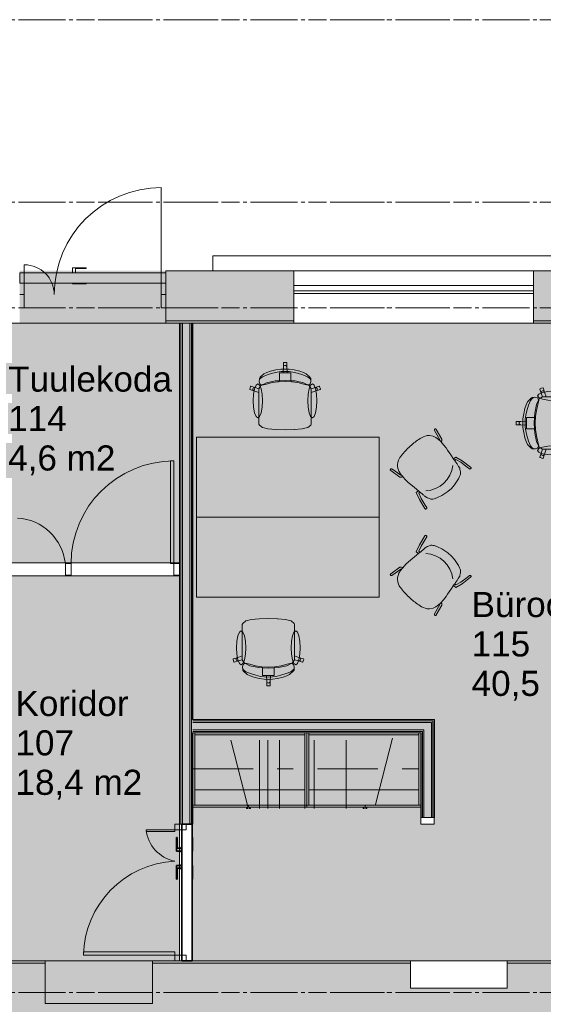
# Model space of a CAD drawing. Header units: millimetres. Extents: x -469965 to -394737, y -22321 to 14469.
# Tile 341 of 425: x -422059 to -417473, y -12707 to -4077. Entities that reach past the tile are written whole.
import ezdxf
from ezdxf.enums import TextEntityAlignment as Align

# ---------------------------------------------------------------- set-up
doc = ezdxf.new("R2010")
doc.units = ezdxf.units.MM
doc.header["$MEASUREMENT"] = 0
for name, pattern in [('Achse', [2300, 0, -800, 1500, 0]), ('CENTER', [254, 158.75, -31.75, 31.75, -31.75]), ('Dashed', [564.444447, 282.222223, -282.222223]), ('Dot & Dashed', [670.277762, 352.777767, -176.388884, 0, -141.111112]), ('Double Dashed', [1093.611073, 529.166651, -211.666656, 141.111112, -211.666656]), ('Hidden Line', [391.222223, 282.222223, -109])]:
    doc.linetypes.add(name, pattern=pattern)
for name, color, linetype, lineweight in [('A-06-TELJED_Pen_No__253', 7, 'Continuous', 13), ('A-11-SISUSTUS_Pen_No__250', 7, 'Continuous', 13), ('ARCHICAD Zone Stamps_Pen_No__1', 7, 'Continuous', 13), ('New_A-13-UKS_Pen_No__1', 7, 'Continuous', 13), ('New_A-13-UKS_Pen_No__250', 7, 'Continuous', 13), ('New_A-WALL.IFC Model_Pen_No__1', 7, 'Continuous', 13), ('New_ARCHICAD Doors_Pen_No__1', 7, 'Continuous', 13), ('New_ARCHICAD Doors_Pen_No__22', 255, 'Continuous', 35), ('New_ARCHICAD Windows_Pen_No__1', 7, 'Continuous', 13), ('New_I-WALL.IFC Model_Pen_No__1', 7, 'Continuous', 13), ('New_I-WALL.IFC Model_Pen_No__23', 7, 'Continuous', 13), ('SA Furniture & Equipment_Pen_No__1', 7, 'Continuous', 13), ('SA_eritellimusmööbel_Pen_No__1', 7, 'Continuous', 13)]:
    doc.layers.add(name, color=color, linetype=linetype, lineweight=lineweight)
for name, color, linetype in [('A-AREA.IFC Model', 7, 'Continuous'), ('New_A-FLOR.IFC Model', 7, 'Continuous'), ('New_A-WALL.IFC Model', 7, 'Continuous'), ('New_I-WALL.IFC Model', 7, 'Continuous'), ('SA Furniture & Equipment', 7, 'Continuous'), ('SA_eritellimusmööbel', 7, 'Continuous')]:
    doc.layers.add(name, color=color, linetype=linetype)
for name, color, linetype, lineweight, true_color in [('New_A-FLOR.IFC Model_Pen_No__89', 7, 'Continuous', 20, 0x71cebe), ('New_A-WALL.IFC Model_Pen_No__160', 7, 'Continuous', 0, 0xe8e8e8), ('New_I-WALL.IFC Model_Pen_No__160', 7, 'Continuous', 0, 0xe8e8e8)]:
    doc.layers.add(name, color=color, linetype=linetype, lineweight=lineweight, true_color=true_color)
doc.styles.add('GENERATED_STYLE_1', font='arial.ttf')

# ---------------------------------------------------------------- blocks, each defined once
blk = doc.blocks.new('Slab_2', base_point=(-432166.9, -6737.5))
at = {"layer": 'New_A-FLOR.IFC Model_Pen_No__89', "color": 123, "linetype": 'Continuous', "lineweight": 20, "true_color": 0x71cebe, "flags": 128}
blk.add_lwpolyline([(-432166.9, -6737.5), (-432166.9, -12327.5), (-405154.3, -12327.5), (-405154.3, -6737.5)], close=True, dxfattribs=at)
blk = doc.blocks.new('Slab_4', base_point=(-405155.3, -12327.5))
at = {"layer": 'New_A-FLOR.IFC Model_Pen_No__89', "color": 123, "linetype": 'Dashed', "lineweight": 20, "true_color": 0x71cebe, "flags": 128}
blk.add_lwpolyline([(-405155.3, -12327.5), (-405155.3, -6737.5), (-432166.8, -6737.5), (-432166.4, -10127.5), (-431616.9, -10127.5), (-431616.9, -12327.5)], close=True, dxfattribs=at)
blk = doc.blocks.new('Wall_7', base_point=(-420544.6, -10960.5))
at = {"layer": 'SA_eritellimusmööbel_Pen_No__1', "color": 7, "linetype": 'Continuous', "lineweight": 13, "flags": 128}
for points in [[(-420526.6, -10327.5), (-420544.6, -10327.5)], [(-420544.6, -10327.5), (-420544.6, -10960.5)], [(-420526.6, -10960.5), (-420526.6, -10327.5)], [(-420544.6, -10960.5), (-420526.6, -10960.5)]]:
    blk.add_lwpolyline(points, dxfattribs=at)
blk = doc.blocks.new('Wall_8', base_point=(-420544.6, -10978))
at = {"layer": 'SA_eritellimusmööbel_Pen_No__1', "color": 7, "linetype": 'Achse', "lineweight": 13, "flags": 128}
for points in [[(-418544.6, -10962), (-420544.6, -10962)], [(-420544.6, -10962), (-420544.6, -10978)], [(-420544.6, -10978), (-418544.6, -10978)], [(-418544.6, -10978), (-418544.6, -10962)]]:
    blk.add_lwpolyline(points, dxfattribs=at)
blk = doc.blocks.new('Wall_9', base_point=(-419544.6, -10960.5))
at = {"layer": 'SA_eritellimusmööbel_Pen_No__1', "color": 7, "linetype": 'Continuous', "lineweight": 13, "flags": 128}
for points in [[(-419544.6, -10327.5), (-419562.6, -10327.5)], [(-419562.6, -10327.5), (-419562.6, -10960.5)], [(-419544.6, -10960.5), (-419544.6, -10327.5)], [(-419562.6, -10960.5), (-419544.6, -10960.5)]]:
    blk.add_lwpolyline(points, dxfattribs=at)
blk = doc.blocks.new('Wall_10', base_point=(-419544.6, -10960.5))
at = {"layer": 'SA_eritellimusmööbel_Pen_No__1', "color": 7, "linetype": 'Continuous', "lineweight": 13, "flags": 128}
for points in [[(-419526.6, -10327.5), (-419544.6, -10327.5)], [(-419544.6, -10327.5), (-419544.6, -10960.5)], [(-419526.6, -10960.5), (-419526.6, -10327.5)], [(-419544.6, -10960.5), (-419526.6, -10960.5)]]:
    blk.add_lwpolyline(points, dxfattribs=at)
blk = doc.blocks.new('Wall_11', base_point=(-418544.6, -10960.5))
at = {"layer": 'SA_eritellimusmööbel_Pen_No__1', "color": 7, "linetype": 'Continuous', "lineweight": 13, "flags": 128}
for points in [[(-418544.6, -10327.5), (-418562.6, -10327.5)], [(-418562.6, -10327.5), (-418562.6, -10960.5)], [(-418544.6, -10960.5), (-418544.6, -10327.5)], [(-418562.6, -10960.5), (-418544.6, -10960.5)]]:
    blk.add_lwpolyline(points, dxfattribs=at)
blk = doc.blocks.new('Wall_12', base_point=(-419563.1, -10327.5))
at = {"layer": 'SA_eritellimusmööbel_Pen_No__1', "color": 7, "linetype": 'Continuous', "lineweight": 13, "flags": 128}
for points in [[(-419563.1, -10327.5), (-420526.6, -10327.5)], [(-420526.6, -10327.5), (-420526.6, -10345.5)], [(-420526.6, -10345.5), (-419563.1, -10345.5)], [(-419563.1, -10345.5), (-419563.1, -10327.5)]]:
    blk.add_lwpolyline(points, dxfattribs=at)
blk = doc.blocks.new('Wall_13', base_point=(-418563.1, -10327.5))
at = {"layer": 'SA_eritellimusmööbel_Pen_No__1', "color": 7, "linetype": 'Continuous', "lineweight": 13, "flags": 128}
for points in [[(-418563.1, -10327.5), (-419526, -10327.5)], [(-419526, -10327.5), (-419526, -10345.5)], [(-419526, -10345.5), (-418563.1, -10345.5)], [(-418563.1, -10345.5), (-418563.1, -10327.5)]]:
    blk.add_lwpolyline(points, dxfattribs=at)
blk = doc.blocks.new('Büroo_115_4', base_point=(-418101.1, -9042.6))
at = {"layer": 'A-AREA.IFC Model', "linetype": 'Continuous', "lineweight": 0, "true_color": 0xffe8e8}
blk.add_hatch(color=7, dxfattribs=at).paths.add_polyline_path([(-420544.5, -12327.5), (-418941.7, -12327.5), (-410397.2, -12327.5), (-408281.8, -12327.5), (-408281.8, -11117.5), (-410906.8, -11117.5), (-411022.8, -11117.5), (-414529.5, -11127.5), (-414529.5, -10327.5), (-416529.5, -10327.5), (-416529.5, -11127.5), (-416645.5, -11127.5), (-416645.5, -10211.5), (-414529.5, -10211.5), (-414528.4, -6737.5), (-420544.5, -6737.5), (-420544.5, -8895), (-420544.5, -10211.5), (-418428.5, -10211.5), (-418428.5, -11127.5), (-418544.5, -11127.5), (-418544.5, -10327.5), (-420544.5, -10327.5)])
at = {"layer": 'ARCHICAD Zone Stamps_Pen_No__1', "color": 7, "lineweight": 13, "style": 'GENERATED_STYLE_1'}
for tag, p in [('ROOM_NAME', (-418101.1, -9092.9)), ('ROOM_NUMBER', (-418101.1, -9438.6)), ('AC_TextStyle_1', (-418101.1, -9784.3))]:
    blk.add_attdef(tag, text='', height=220, dxfattribs=at).set_placement(p, align=Align.TOP_LEFT)
blk = doc.blocks.new('Koridor_107_9', base_point=(-422096.4, -9909.7))
at = {"layer": 'A-AREA.IFC Model', "linetype": 'Continuous', "lineweight": 0, "true_color": 0xffffff}
for points in [[(-430491.2, -12327.5), (-427781.7, -12327.5), (-424773.7, -12327.5), (-421857.7, -12327.5), (-420660.5, -12327.5), (-420660.5, -10269.5), (-420660.5, -8953), (-422160.5, -8953), (-422160.5, -10826.2), (-425622, -10826.2), (-425623.6, -10826.2), (-425703.6, -10826.2), (-427588.8, -10826.2), (-429438.2, -10826.2), (-429438.2, -11227.5), (-430491.2, -11227.5)], [(-425473.3, -10826.2), (-424573.3, -10826.2), (-424573.3, -10710.2), (-425473.3, -10710.2)], [(-430472.8, -11227.5), (-429572.8, -11227.5), (-429572.8, -11111.5), (-430472.8, -11111.5)], [(-429472.4, -12877.5), (-428442.4, -12877.5), (-428442.4, -12327.5), (-429472.4, -12327.5)], [(-421837.8, -12877.5), (-420897.2, -12877.5), (-420897.2, -12327.5), (-421837.8, -12327.5)]]:
    blk.add_hatch(color=7, dxfattribs=at).paths.add_polyline_path(points)
at = {"layer": 'ARCHICAD Zone Stamps_Pen_No__1', "color": 7, "lineweight": 13, "style": 'GENERATED_STYLE_1'}
for tag, p in [('ROOM_NAME', (-422096.4, -9960)), ('ROOM_NUMBER', (-422096.4, -10305.7)), ('ROOM_AREA', (-422096.4, -10651.4))]:
    blk.add_attdef(tag, text='', height=220, dxfattribs=at).set_placement(p, align=Align.TOP_LEFT)
blk = doc.blocks.new('Tuulekoda_114_16', base_point=(-422160.6, -7067.1))
at = {"layer": 'A-AREA.IFC Model', "linetype": 'Continuous', "lineweight": 0, "true_color": 0xffffff}
for points in [[(-420780.5, -6277.5), (-422060.5, -6277.5), (-422060.5, -6737.5), (-420780.5, -6737.5)], [(-420660.5, -6737.5), (-422780.5, -6737.5), (-422780.5, -8187.5), (-422160.5, -8187.5), (-422160.5, -8837), (-420660.5, -8837)]]:
    blk.add_hatch(color=7, dxfattribs=at).paths.add_polyline_path(points)
at = {"layer": 'ARCHICAD Zone Stamps_Pen_No__1', "color": 7, "lineweight": 13, "style": 'GENERATED_STYLE_1'}
for tag, p in [('ROOM_NAME', (-422160.6, -7117.3)), ('ROOM_NUMBER', (-422160.6, -7463.1)), ('ROOM_AREA', (-422160.6, -7808.8))]:
    blk.add_attdef(tag, text='', height=220, dxfattribs=at).set_placement(p, align=Align.TOP_LEFT)
blk = doc.blocks.new('Opening_6')
at = {"layer": 'New_I-WALL.IFC Model_Pen_No__1', "color": 7, "linetype": 'Continuous', "lineweight": 13, "flags": 128}
blk.add_lwpolyline([(-417790.5, -12327.5), (-418636, -12327.5)], dxfattribs=at)
at = {"layer": 'New_I-WALL.IFC Model_Pen_No__23', "color": 7, "linetype": 'Continuous', "lineweight": 13, "flags": 128}
for points in [[(-418636, -12327.5), (-418636, -12347.5)], [(-417790.5, -12347.5), (-417790.5, -12327.5)], [(-418636, -12347.5), (-418636, -12566.1)], [(-417790.5, -12566.1), (-417790.5, -12347.5)], [(-418636, -12566.1), (-417790.5, -12566.1)]]:
    blk.add_lwpolyline(points, dxfattribs=at)
blk = doc.blocks.new('Opening_7')
at = {"layer": 'New_I-WALL.IFC Model_Pen_No__1', "color": 7, "linetype": 'Continuous', "lineweight": 13, "flags": 128}
for points in [[(-420896.2, -12327.5), (-421836.8, -12327.5)], [(-420896.2, -12347.5), (-420896.2, -12327.5)], [(-420896.2, -12700.2), (-420896.2, -12347.5)]]:
    blk.add_lwpolyline(points, dxfattribs=at)
at = {"layer": 'New_I-WALL.IFC Model_Pen_No__23', "color": 7, "linetype": 'Continuous', "lineweight": 13, "flags": 128}
for points in [[(-421836.8, -12327.5), (-421836.8, -12347.5)], [(-421836.8, -12347.5), (-421836.8, -12700.2)], [(-421836.8, -12700.2), (-420896.2, -12700.2)]]:
    blk.add_lwpolyline(points, dxfattribs=at)
blk = doc.blocks.new('Wall_49', base_point=(-420896.2, -12602.5))
at = {"layer": 'New_I-WALL.IFC Model_Pen_No__160', "linetype": 'Continuous', "lineweight": 0, "true_color": 0x747474}
for points in [[(-420896.2, -12327.5), (-420896.2, -12347.5), (-418636, -12347.5), (-418636, -12327.5)], [(-409838.2, -12327.5), (-417790.5, -12327.5), (-417790.5, -12347.5), (-409838.2, -12347.5)], [(-420896.2, -12347.5), (-420896.2, -12857.5), (-409838.2, -12857.5), (-409838.2, -12347.5), (-417790.5, -12347.5), (-417790.5, -12566.1), (-418636, -12566.1), (-418636, -12347.5)]]:
    blk.add_hatch(color=8, dxfattribs=at).paths.add_polyline_path(points)
at = {"layer": 'New_I-WALL.IFC Model_Pen_No__1', "color": 7, "linetype": 'Continuous', "lineweight": 13}
for p, q in [((-420896.2, -12347.5), (-418636, -12347.5)), ((-417790.5, -12347.5), (-409838.2, -12347.5))]:
    blk.add_line(p, q, dxfattribs=at)
at = {"layer": 'New_I-WALL.IFC Model_Pen_No__1', "color": 7, "linetype": 'Continuous', "lineweight": 13, "flags": 128}
for points in [[(-418636, -12327.5), (-420896.2, -12327.5)], [(-409838.2, -12327.5), (-417790.5, -12327.5)]]:
    blk.add_lwpolyline(points, dxfattribs=at)
blk = doc.blocks.new('Window (Wall) 7')
at = {"layer": 'New_ARCHICAD Windows_Pen_No__1', "color": 7, "linetype": 'Continuous', "lineweight": 13}
for p, q in [((1050, -260), (-1050, -260)), ((-1050, -260), (-1050, -285)), ((-1050, -285), (-1050, -330)), ((-1050, -285), (1050, -285)), ((-1050, -330), (1050, -330)), ((1050, -285), (1050, -260)), ((1050, -330), (1050, -285))]:
    blk.add_line(p, q, dxfattribs=at)
blk = doc.blocks.new('Door (Wall) 21')
at = {"layer": 'New_ARCHICAD Doors_Pen_No__1', "color": 7, "linetype": 'Continuous', "lineweight": 13}
for p, q in [((-57.5, 25), (-177.5, 25)), ((-177.5, 25), (-177.5, -18)), ((-152.5, 20), (-57.5, 20)), ((-152.5, -18), (-152.5, 20)), ((-57.5, 20), (-57.5, 25)), ((-640, -20), (640, -20)), ((-640, -110), (-640, -20)), ((-140, -18), (-190, -18)), ((-190, -18), (-190, -20)), ((-140, -20), (-140, -18)), ((640, -20), (640, -110)), ((640, -110), (-640, -110)), ((-177.5, -110), (-177.5, -115)), ((-177.5, -115), (-57.5, -115)), ((-57.5, -115), (-57.5, -110))]:
    blk.add_line(p, q, dxfattribs=at)
blk = doc.blocks.new('Wall_55', base_point=(-404954.3, -6507.5))
at = {"layer": 'New_A-WALL.IFC Model_Pen_No__160', "linetype": 'Continuous', "lineweight": 0, "true_color": 0x747474}
for points in [[(-419657.6, -6277.5), (-420779.5, -6277.5), (-420779.5, -6717.5), (-419657.6, -6717.5)], [(-416628.4, -6277.5), (-417557.6, -6277.5), (-417557.6, -6717.5), (-416628.4, -6717.5)], [(-419657.6, -6717.5), (-420779.5, -6717.5), (-420779.5, -6737.5), (-419657.6, -6737.5)], [(-416628.4, -6717.5), (-417557.6, -6717.5), (-417557.6, -6737.5), (-416628.4, -6737.5)]]:
    blk.add_hatch(color=8, dxfattribs=at).paths.add_polyline_path(points)
at = {"layer": 'New_A-WALL.IFC Model_Pen_No__1', "color": 7, "linetype": 'Continuous', "lineweight": 13}
for p, q in [((-420779.5, -6277.5), (-420779.5, -6737.5)), ((-419657.6, -6277.5), (-419657.6, -6737.5)), ((-417557.6, -6277.5), (-419657.6, -6277.5)), ((-417557.6, -6277.5), (-417557.6, -6737.5)), ((-419657.6, -6717.5), (-420779.5, -6717.5)), ((-416628.4, -6717.5), (-417557.6, -6717.5)), ((-419657.6, -6737.5), (-417557.6, -6737.5))]:
    blk.add_line(p, q, dxfattribs=at)
at = {"layer": 'New_A-WALL.IFC Model_Pen_No__1', "color": 7, "linetype": 'Continuous', "lineweight": 13, "flags": 128}
for points in [[(-419657.6, -6277.5), (-420779.5, -6277.5)], [(-416628.4, -6277.5), (-417557.6, -6277.5)], [(-420779.5, -6737.5), (-419657.6, -6737.5)], [(-417557.6, -6737.5), (-416628.4, -6737.5)]]:
    blk.add_lwpolyline(points, dxfattribs=at)
at = {"layer": 'New_ARCHICAD Doors_Pen_No__1', "color": 7, "linetype": 'Continuous', "lineweight": 13, "zscale": 1000}
blk.add_blockref('Door (Wall) 21', (-421419.5, -6277.5), dxfattribs=at)
at = {"layer": 'New_ARCHICAD Windows_Pen_No__1', "color": 7, "linetype": 'Continuous', "lineweight": 13, "zscale": 1000, "rotation": 180}
blk.add_blockref('Window (Wall) 7', (-418607.6, -6737.5), dxfattribs=at)
blk = doc.blocks.new('Door (Wall) 41')
at = {"layer": 'New_ARCHICAD Doors_Pen_No__22', "color": 255, "linetype": 'Continuous', "lineweight": 35}
for p, q in [((237.5, 25), (117.5, 25)), ((117.5, 25), (117.5, 20)), ((117.5, 20), (212.5, 20)), ((212.5, 20), (212.5, -18)), ((237.5, -18), (237.5, 25)), ((482.5, 25), (362.5, 25)), ((362.5, 25), (362.5, -18)), ((387.5, 20), (482.5, 20)), ((387.5, -18), (387.5, 20)), ((482.5, 20), (482.5, 25)), ((-600, -20), (600, -20)), ((-600, -110), (-600, -20)), ((200, -18), (200, -20)), ((250, -18), (200, -18)), ((250, -20), (250, -18)), ((400, -18), (350, -18)), ((350, -18), (350, -20)), ((400, -20), (400, -18)), ((600, -20), (600, -110)), ((600, -110), (-600, -110)), ((117.5, -110), (117.5, -115)), ((117.5, -115), (237.5, -115)), ((237.5, -115), (237.5, -110)), ((362.5, -110), (362.5, -115)), ((362.5, -115), (482.5, -115)), ((482.5, -115), (482.5, -110))]:
    blk.add_line(p, q, dxfattribs=at)
blk = doc.blocks.new('Wall_90', base_point=(-420601.5, -12327.5))
at = {"layer": 'New_I-WALL.IFC Model_Pen_No__160', "linetype": 'Continuous', "lineweight": 0, "true_color": 0x747474}
for points in [[(-420647, -11127.5), (-420647, -6737.5), (-420659.5, -6737.5), (-420659.5, -11127.5)], [(-420634.5, -11127.5), (-420634.5, -6737.5), (-420647, -6737.5), (-420647, -11127.5)], [(-420568.5, -11127.5), (-420568.5, -6737.5), (-420634.5, -6737.5), (-420634.5, -11127.5)], [(-420556, -11127.5), (-420556, -6737.5), (-420568.5, -6737.5), (-420568.5, -11127.5)], [(-420543.5, -11127.5), (-420543.5, -6737.5), (-420556, -6737.5), (-420556, -11127.5)]]:
    blk.add_hatch(color=8, dxfattribs=at).paths.add_polyline_path(points)
at = {"layer": 'New_I-WALL.IFC Model_Pen_No__1', "color": 7, "linetype": 'Continuous', "lineweight": 13}
for p, q in [((-420647, -11127.5), (-420647, -6737.5)), ((-420634.5, -11127.5), (-420634.5, -6737.5)), ((-420568.5, -11127.5), (-420568.5, -6737.5)), ((-420556, -11127.5), (-420556, -6737.5)), ((-420543.5, -11127.5), (-420659.5, -11127.5))]:
    blk.add_line(p, q, dxfattribs=at)
at = {"layer": 'New_I-WALL.IFC Model_Pen_No__1', "color": 7, "linetype": 'Continuous', "lineweight": 13, "flags": 128}
for points in [[(-420543.5, -6737.5), (-420659.5, -6737.5)], [(-420659.5, -6737.5), (-420659.5, -11127.5)], [(-420543.5, -10211.5), (-420543.5, -6737.5)], [(-420543.5, -11127.5), (-420543.5, -10327.5)], [(-420659.5, -12327.5), (-420543.5, -12327.5)]]:
    blk.add_lwpolyline(points, dxfattribs=at)
at = {"layer": 'New_ARCHICAD Doors_Pen_No__22', "color": 255, "linetype": 'Continuous', "lineweight": 35, "zscale": 1000, "rotation": 90}
blk.add_blockref('Door (Wall) 41', (-420659.5, -11727.5), dxfattribs=at)
blk = doc.blocks.new('Wall_91', base_point=(-418485.5, -11069.5))
at = {"layer": 'New_I-WALL.IFC Model_Pen_No__160', "linetype": 'Continuous', "lineweight": 0, "true_color": 0x747474}
for points in [[(-418452.5, -11069.5), (-418452.5, -10236.5), (-418518.5, -10302.5), (-418518.5, -11069.5)], [(-418440, -11069.5), (-418440, -10224), (-418452.5, -10236.5), (-418452.5, -11069.5)], [(-418427.5, -11069.5), (-418427.5, -10211.5), (-418440, -10224), (-418440, -11069.5)], [(-418531, -11069.5), (-418531, -10315), (-418543.5, -10327.5), (-418543.5, -11069.5)], [(-418518.5, -11069.5), (-418518.5, -10302.5), (-418531, -10315), (-418531, -11069.5)]]:
    blk.add_hatch(color=8, dxfattribs=at).paths.add_polyline_path(points)
at = {"layer": 'New_I-WALL.IFC Model_Pen_No__1', "color": 7, "linetype": 'Continuous', "lineweight": 13}
for p, q in [((-418452.5, -11069.5), (-418452.5, -10236.5)), ((-418440, -11069.5), (-418440, -10224)), ((-418531, -11069.5), (-418531, -10315)), ((-418518.5, -11069.5), (-418518.5, -10302.5))]:
    blk.add_line(p, q, dxfattribs=at)
at = {"layer": 'New_I-WALL.IFC Model_Pen_No__1', "color": 7, "linetype": 'Continuous', "lineweight": 13, "flags": 128}
for points in [[(-418427.5, -11069.5), (-418427.5, -10211.5)], [(-418543.5, -10327.5), (-418543.5, -11069.5)], [(-418543.5, -11069.5), (-418427.5, -11069.5)]]:
    blk.add_lwpolyline(points, dxfattribs=at)
blk = doc.blocks.new('Wall_92', base_point=(-420601.5, -10269.5))
at = {"layer": 'New_I-WALL.IFC Model_Pen_No__160', "linetype": 'Continuous', "lineweight": 0, "true_color": 0x747474}
for points in [[(-420543.5, -10224), (-418440, -10224), (-418427.5, -10211.5), (-420543.5, -10211.5)], [(-420543.5, -10236.5), (-418452.5, -10236.5), (-418440, -10224), (-420543.5, -10224)], [(-420543.5, -10302.5), (-418518.5, -10302.5), (-418452.5, -10236.5), (-420543.5, -10236.5)], [(-420543.5, -10315), (-418531, -10315), (-418518.5, -10302.5), (-420543.5, -10302.5)], [(-420543.5, -10327.5), (-418543.5, -10327.5), (-418531, -10315), (-420543.5, -10315)]]:
    blk.add_hatch(color=8, dxfattribs=at).paths.add_polyline_path(points)
at = {"layer": 'New_I-WALL.IFC Model_Pen_No__1', "color": 7, "linetype": 'Continuous', "lineweight": 13}
for p, q in [((-420543.5, -10224), (-418440, -10224)), ((-420543.5, -10236.5), (-418452.5, -10236.5)), ((-420543.5, -10302.5), (-418518.5, -10302.5)), ((-420543.5, -10315), (-418531, -10315))]:
    blk.add_line(p, q, dxfattribs=at)
at = {"layer": 'New_I-WALL.IFC Model_Pen_No__1', "color": 7, "linetype": 'Continuous', "lineweight": 13, "flags": 128}
for points in [[(-418427.5, -10211.5), (-420543.5, -10211.5)], [(-420543.5, -10327.5), (-418543.5, -10327.5)]]:
    blk.add_lwpolyline(points, dxfattribs=at)
blk = doc.blocks.new('Wall_126', base_point=(-427930.7, -12602.5))
at = {"layer": 'New_I-WALL.IFC Model_Pen_No__160', "linetype": 'Continuous', "lineweight": 0, "true_color": 0x747474}
for points in [[(-427930.7, -12327.5), (-427930.7, -12347.5), (-421836.8, -12347.5), (-421836.8, -12327.5)], [(-421836.8, -12347.5), (-427930.7, -12347.5), (-427930.7, -12857.5), (-420896.2, -12857.5), (-420896.2, -12700.2), (-421836.8, -12700.2)], [(-427930.7, -12857.5), (-427930.7, -12877.5), (-420896.2, -12877.5), (-420896.2, -12857.5)]]:
    blk.add_hatch(color=8, dxfattribs=at).paths.add_polyline_path(points)
at = {"layer": 'New_I-WALL.IFC Model_Pen_No__1', "color": 7, "linetype": 'Continuous', "lineweight": 13}
for p, q in [((-427930.7, -12347.5), (-421836.8, -12347.5)), ((-427930.7, -12857.5), (-420896.2, -12857.5))]:
    blk.add_line(p, q, dxfattribs=at)
at = {"layer": 'New_I-WALL.IFC Model_Pen_No__1', "color": 7, "linetype": 'Continuous', "lineweight": 13, "flags": 128}
for points in [[(-421836.8, -12327.5), (-427930.7, -12327.5)], [(-427630.7, -12877.5), (-420896.2, -12877.5)]]:
    blk.add_lwpolyline(points, dxfattribs=at)
blk = doc.blocks.new('Wall 1')
at = {"layer": 'New_A-WALL.IFC Model_Pen_No__1', "color": 7, "linetype": 'Continuous', "lineweight": 13}
for p, q in [((31731.9, 12870.1), (16890.2, 12870.1)), ((16890.2, 12870.1), (16890.2, 12740.1)), ((16890.2, 12740.1), (31731.9, 12740.1))]:
    blk.add_line(p, q, dxfattribs=at)
blk = doc.blocks.new('Office Chair 06 23')
at = {"layer": 'SA Furniture & Equipment_Pen_No__1', "color": 7, "linetype": 'Continuous', "lineweight": 13}
for p, q in [((181, 514.6), (229.2, 525.5)), ((229.2, 525.5), (272.8, 531.7)), ((272.8, 531.7), (310, 533.5)), ((293.1, 500.3), (294.9, 550.1)), ((294.9, 587), (297.9, 590)), ((294.9, 550.1), (294.9, 587)), ((294.9, 550.1), (296.1, 555.8)), ((296.1, 555.8), (299.3, 560.7)), ((297.9, 590), (310, 590)), ((299.3, 560.7), (304.2, 563.9)), ((304.2, 563.9), (310, 565.1)), ((322.1, 590), (310, 590)), ((315.8, 563.9), (310, 565.1)), ((347.2, 531.7), (310, 533.5)), ((320.7, 560.7), (315.8, 563.9)), ((323.9, 555.8), (320.7, 560.7)), ((325.1, 587), (322.1, 590)), ((325.1, 550.1), (323.9, 555.8)), ((325.1, 550.1), (325.1, 587)), ((326.9, 500.3), (325.1, 550.1)), ((390.8, 525.5), (347.2, 531.7)), ((439, 514.6), (390.8, 525.5)), ((83.6, 432.5), (84.8, 439.4)), ((84.5, 422), (83.6, 432.5)), ((84.8, 451.6), (92.8, 462.5)), ((84.8, 439.4), (84.8, 451.6)), ((92.8, 450.3), (84.8, 439.4)), ((92.8, 462.5), (123.9, 491.8)), ((112.4, 466.1), (92.8, 450.3)), ((153.2, 483.1), (112.4, 466.1)), ((123.9, 491.8), (149.3, 502.9)), ((149.3, 502.9), (181, 514.6)), ((153.2, 483.1), (201.1, 497.5)), ((201.1, 497.5), (241.3, 507)), ((222.3, 429.2), (259.7, 431.6)), ((274.8, 511.9), (241.3, 507)), ((259.7, 470.3), (259.7, 500.3)), ((259.7, 500.3), (293.1, 500.3)), ((259.7, 431.6), (259.7, 470.3)), ((259.7, 431.6), (310, 434.8)), ((310, 513.6), (274.8, 511.9)), ((293.1, 500.3), (310, 500.3)), ((310, 513.6), (345.2, 511.9)), ((326.9, 500.3), (310, 500.3)), ((360.3, 431.6), (310, 434.8)), ((360.3, 500.3), (326.9, 500.3)), ((345.2, 511.9), (378.7, 507)), ((360.3, 470.3), (360.3, 500.3)), ((360.3, 431.6), (360.3, 470.3)), ((397.7, 429.2), (360.3, 431.6)), ((418.9, 497.5), (378.7, 507)), ((466.8, 483.1), (418.9, 497.5)), ((470.7, 502.9), (439, 514.6)), ((466.8, 483.1), (507.6, 466.1)), ((496.1, 491.8), (470.7, 502.9)), ((527.2, 462.5), (496.1, 491.8)), ((507.6, 466.1), (527.2, 450.3)), ((535.2, 451.6), (527.2, 462.5)), ((527.2, 450.3), (535.2, 439.4)), ((535.2, 439.4), (535.2, 451.6)), ((536.4, 432.5), (535.2, 439.4)), ((535.5, 422), (536.4, 432.5)), ((0, 358.1), (7.5, 380.9)), ((1.9, 354.4), (0, 358.1)), ((37.4, 343), (1.9, 354.4)), ((7.5, 380.9), (11.3, 382.8)), ((11.3, 382.8), (46.7, 371.4)), ((27, 356), (27.7, 361.8)), ((28.6, 350.4), (27, 356)), ((27.7, 361.8), (30.5, 366.9)), ((32.2, 345.8), (28.6, 350.4)), ((30.5, 366.9), (35.2, 370.5)), ((37.4, 343), (32.2, 345.8)), ((35.2, 370.5), (40.8, 372.1)), ((40.8, 372.1), (46.7, 371.4)), ((46.7, 371.4), (80.8, 361.7)), ((80.7, 361.5), (80.8, 361.7)), ((80.7, 361.5), (80.7, 327.3)), ((80.8, 361.7), (98.2, 389.6)), ((89.5, 404.2), (84.5, 422)), ((107.4, 392.5), (89.5, 404.2)), ((98.2, 389.6), (147.9, 413.4)), ((146.4, 400.2), (107.4, 392.5)), ((197.8, 414.5), (146.4, 400.2)), ((147.9, 413.4), (222.3, 429.2)), ((253, 422.4), (197.8, 414.5)), ((310, 424.8), (253, 422.4)), ((310, 424.8), (367, 422.4)), ((367, 422.4), (422.2, 414.5)), ((472.1, 413.4), (397.7, 429.2)), ((422.2, 414.5), (473.6, 400.2)), ((521.8, 389.6), (472.1, 413.4)), ((473.6, 400.2), (512.6, 392.5)), ((512.6, 392.5), (530.5, 404.2)), ((539.2, 361.7), (521.8, 389.6)), ((530.5, 404.2), (535.5, 422)), ((573.3, 371.4), (539.2, 361.7)), ((539.3, 361.5), (539.2, 361.7)), ((539.3, 361.5), (539.3, 327.3)), ((608.7, 382.8), (573.3, 371.4)), ((579.2, 372.1), (573.3, 371.4)), ((584.8, 370.5), (579.2, 372.1)), ((582.6, 343), (618.1, 354.4)), ((582.6, 343), (587.8, 345.8)), ((589.5, 366.9), (584.8, 370.5)), ((587.8, 345.8), (591.4, 350.4)), ((592.3, 361.8), (589.5, 366.9)), ((591.4, 350.4), (593, 356)), ((593, 356), (592.3, 361.8)), ((612.5, 380.9), (608.7, 382.8)), ((620, 358.1), (612.5, 380.9)), ((618.1, 354.4), (620, 358.1)), ((80.7, 327.3), (37.4, 343)), ((80.7, 118.2), (80.7, 327.3)), ((539.3, 327.3), (582.6, 343)), ((539.3, 118.2), (539.3, 327.3)), ((80.7, 82.1), (80.7, 118.2)), ((539.3, 82.1), (539.3, 118.2)), ((80.7, 51), (80.7, 82.1)), ((85.3, 42.4), (80.7, 51)), ((112.1, 21.3), (85.3, 42.4)), ((114.2, 20.4), (112.1, 21.3)), ((160.1, 9.7), (114.2, 20.4)), ((228.9, 2.6), (160.1, 9.7)), ((230, 2.5), (228.9, 2.6)), ((310, 0), (230, 2.5)), ((310, 0), (390, 2.5)), ((390, 2.5), (391.1, 2.6)), ((391.1, 2.6), (459.9, 9.7)), ((459.9, 9.7), (505.8, 20.4)), ((505.8, 20.4), (507.9, 21.3)), ((507.9, 21.3), (534.7, 42.4)), ((534.7, 42.4), (539.3, 51)), ((539.3, 51), (539.3, 82.1))]:
    blk.add_line(p, q, dxfattribs=at)
at = {"layer": 'SA Furniture & Equipment_Pen_No__1', "color": 7, "linetype": 'Continuous', "lineweight": 13, "flags": 128}
for points in [[(30.7, 255.9), (33.8, 313), (42.5, 361.3), (55.6, 393.6), (71, 405), (86.4, 393.6), (99.5, 361.3), (108.2, 313), (111.2, 255.9), (108.2, 198.9), (99.5, 150.6), (86.4, 118.3), (71, 106.9), (55.6, 118.3), (42.5, 150.6), (33.8, 198.9)], [(589.3, 255.9), (586.2, 313), (577.5, 361.3), (564.4, 393.6), (549, 405), (533.6, 393.6), (520.5, 361.3), (511.8, 313), (508.8, 255.9), (511.8, 198.9), (520.5, 150.6), (533.6, 118.3), (549, 106.9), (564.4, 118.3), (577.5, 150.6), (586.2, 198.9)]]:
    blk.add_lwpolyline(points, close=True, dxfattribs=at)
blk = doc.blocks.new('Cylinder 22_2')
at = {"layer": 'SA_eritellimusmööbel_Pen_No__1', "color": 7, "linetype": 'Continuous', "lineweight": 13, "flags": 128}
blk.add_lwpolyline([(5, 0, 1), (-5, 0, 1)], format="xyb", close=True, dxfattribs=at)
blk.add_lwpolyline([(5, 0, 1), (-5, 0, 1)], format="xyb", close=True, dxfattribs=at)
blk = doc.blocks.new('SOLA_377_16')
at = {"layer": 'SA Furniture & Equipment_Pen_No__1', "color": 7, "linetype": 'Continuous', "lineweight": 13}
for p, q in [((22.7, 470.1), (35.2, 402.8)), ((17.9, 399.7), (37.9, 337.9)), ((35.2, 402.8), (51.6, 355.9))]:
    blk.add_line(p, q, dxfattribs=at)
at = {"layer": 'SA Furniture & Equipment_Pen_No__1', "color": 7, "linetype": 'Continuous', "lineweight": 13, "flags": 128}
for points in [[(0.3, 491.5), (17.9, 399.7), (37.9, 337.9), (62.8, 337.9), (65.2, 355.9), (51.6, 355.9), (35.2, 402.8), (22.7, 470.1), (17.7, 496.4), (16.8, 498.4), (15.4, 500.1), (13.5, 501.4), (11.3, 502.2), (9, 502.5), (6.7, 502.1), (4.5, 501.2), (2.6, 499.8), (1.2, 498.1), (0.3, 496), (0, 493.8), (0.2, 492.5)], [(117.1, 482.2), (108, 476.6), (100.7, 471.2), (95.4, 466.3), (92.7, 462.6), (87.5, 450.8), (84.6, 444.2), (82.3, 440.5), (81.5, 439.4), (80.6, 438.5), (79.4, 437.2), (78.1, 435.1), (76.6, 430.2), (76.1, 427.4), (75.5, 424.3), (74.8, 420.5), (74, 416), (73.1, 410.7), (72.1, 404.9), (71, 398.2), (70, 391.2), (68.9, 384), (67.9, 376.4), (66.8, 368.1), (65.8, 360), (64.7, 351.8), (63.6, 343.7), (57, 295.4), (53.5, 270), (50.3, 246.3), (47, 222.5), (44.3, 186.5), (44, 150.8), (46.5, 123.4), (52.1, 96.2), (62.2, 69.5), (80.6, 43.7), (97.5, 30.8), (114.3, 22.2), (127.6, 17.3), (145.8, 11.9), (160.6, 8.9), (173.8, 6.6), (187.1, 4.7), (200.4, 3.2), (213.5, 2.1), (226.7, 1.2), (240.3, 0.5), (254.8, 0.1), (270.7, 0), (286.5, 0.2), (301, 0.6), (314.6, 1.2), (327.8, 2), (340.9, 3.2), (354.2, 4.7), (367.5, 6.6), (380.7, 8.9), (395.5, 11.9), (403.7, 14.1), (413.7, 17.3), (427, 22.2), (446.8, 32.8), (460.7, 43.7), (473.2, 59.2), (482.6, 77.2), (489.2, 96.2), (494.8, 123.4), (497.3, 150.7), (496.9, 199.1), (496.1, 222.7), (490.7, 252.3), (484.3, 295.4), (477.7, 343.6), (476.6, 351.9), (475.5, 359.9), (474.5, 368.1), (473.4, 376.4), (472.4, 383.9), (471.3, 391.1), (470.3, 398.2), (469.3, 404.7), (468.3, 410.6), (467.4, 416), (466.6, 420.4), (465.8, 424.3), (465.2, 427.3), (464.6, 430.4), (463.2, 435.1), (462.3, 437.2), (461.4, 438.4), (459.4, 440.4), (456.9, 444.1), (454, 450.7), (449.9, 460.6), (446.2, 466.2), (441, 471), (433.8, 476.4), (424.6, 482), (414.1, 487.1), (394.1, 495), (353.5, 507.1), (312.5, 514.3), (291.5, 516.1), (250.1, 516.2), (209, 511.4), (188.3, 507.2), (147.8, 495.2), (127.7, 487.3)], [(541, 491.5), (523.4, 399.7), (503.4, 337.9), (478.5, 337.9), (476.1, 355.9), (489.7, 355.9), (506.1, 402.8), (518.6, 470.1), (523.6, 496.4), (524.5, 498.4), (525.9, 500.1), (527.8, 501.4), (530, 502.2), (532.3, 502.5), (534.6, 502.1), (536.8, 501.2), (538.7, 499.8), (540.1, 498.1), (541, 496), (541.3, 493.8), (541.1, 492.5)], [(44, 153.7), (41.2, 153.3), (32.6, 150.2), (25, 144.2), (23.6, 142.4), (22.7, 140.3), (1.6, 44.6), (1.3, 42.3), (1.7, 40.1), (2.6, 38), (4.1, 36.2), (6, 34.8), (8.2, 33.9), (10.5, 33.6), (12.8, 34), (15, 34.8), (16.8, 36.2), (18.2, 38.1), (19.1, 40.2), (19.3, 41), (19.3, 41.1), (19.3, 41.2), (39.8, 133.9), (45.2, 137.1)], [(497.3, 153.7), (500.1, 153.3), (508.7, 150.2), (516.3, 144.2), (517.7, 142.4), (518.6, 140.3), (539.7, 44.6), (540, 42.3), (539.6, 40.1), (538.7, 38), (537.2, 36.2), (535.3, 34.8), (533.1, 33.9), (530.8, 33.6), (528.5, 34), (526.3, 34.8), (524.5, 36.2), (523.1, 38.1), (522.2, 40.2), (522, 41), (522, 41.1), (522, 41.2), (501.5, 133.9), (496.1, 137.1)]]:
    blk.add_lwpolyline(points, close=True, dxfattribs=at)
at = {"layer": 'SA Furniture & Equipment_Pen_No__1', "color": 7, "linetype": 'Continuous', "lineweight": 13}
blk.add_arc((272.6, 187.4), 251.6, 50.73997, 131.19021, dxfattribs=at)
blk = doc.blocks.new('Wall_183', base_point=(-419545.4, -10962))
at = {"layer": 'SA_eritellimusmööbel_Pen_No__1', "color": 7, "linetype": 'Continuous', "lineweight": 13, "flags": 128}
for points in [[(-419545.4, -10962), (-420054.8, -10962)], [(-420054.8, -10962), (-420054.8, -10978)], [(-420054.8, -10978), (-419545.4, -10978)], [(-419545.4, -10978), (-419545.4, -10962)]]:
    blk.add_lwpolyline(points, dxfattribs=at)
blk = doc.blocks.new('Wall_184', base_point=(-420543.9, -10962))
at = {"layer": 'SA_eritellimusmööbel_Pen_No__1', "color": 7, "linetype": 'Continuous', "lineweight": 13, "flags": 128}
for points in [[(-420055.3, -10962), (-420543.9, -10962)], [(-420543.9, -10962), (-420543.9, -10978)], [(-420543.9, -10978), (-420055.3, -10978)], [(-420055.3, -10978), (-420055.3, -10962)]]:
    blk.add_lwpolyline(points, dxfattribs=at)
blk = doc.blocks.new('Wall_185', base_point=(-419543.8, -10962))
at = {"layer": 'SA_eritellimusmööbel_Pen_No__1', "color": 7, "linetype": 'Continuous', "lineweight": 13, "flags": 128}
for points in [[(-419034.4, -10962), (-419543.8, -10962)], [(-419543.8, -10962), (-419543.8, -10978)], [(-419543.8, -10978), (-419034.4, -10978)], [(-419034.4, -10978), (-419034.4, -10962)]]:
    blk.add_lwpolyline(points, dxfattribs=at)
blk = doc.blocks.new('Wall_186', base_point=(-418544.9, -10962))
at = {"layer": 'SA_eritellimusmööbel_Pen_No__1', "color": 7, "linetype": 'Continuous', "lineweight": 13, "flags": 128}
for points in [[(-418544.9, -10962), (-419033.9, -10962)], [(-419033.9, -10962), (-419033.9, -10978)], [(-419033.9, -10978), (-418544.9, -10978)], [(-418544.9, -10978), (-418544.9, -10962)]]:
    blk.add_lwpolyline(points, dxfattribs=at)
blk = doc.blocks.new('Office Desk Rect 23')
at = {"layer": 'SA Furniture & Equipment_Pen_No__1', "color": 7, "linetype": 'Continuous', "lineweight": 13, "flags": 128}
blk.add_lwpolyline([(0, 0), (1600, 0), (1600, 700), (0, 700)], close=True, dxfattribs=at)

msp = doc.modelspace()

# ---------------------------------------------------------------- linework, layer by layer
at = {"layer": 'A-06-TELJED_Pen_No__253', "color": 7, "linetype": 'Dot & Dashed', "lineweight": 13}
for p, q in [((-397527.1, -4077.5), (-440947.5, -4077.5)), ((-397527.1, -5677.5), (-440947.5, -5677.5)), ((-397527.1, -6602.5), (-440947.5, -6602.5)), ((-397527.1, -12602.5), (-440947.5, -12602.5)), ((-397527.1, -12602.5), (-440947.5, -12602.5))]:
    msp.add_line(p, q, dxfattribs=at)
at = {"layer": 'A-06-TELJED_Pen_No__253', "color": 7, "linetype": 'CENTER', "lineweight": 13}
for p, q in [((-397527.1, -4077.5), (-440947.5, -4077.5)), ((-397527.1, -5677.5), (-440947.5, -5677.5)), ((-397527.1, -6602.5), (-440947.5, -6602.5)), ((-397527.1, -12602.5), (-440947.5, -12602.5)), ((-397527.1, -12602.5), (-440947.5, -12602.5))]:
    msp.add_line(p, q, dxfattribs=at)
at = {"layer": 'A-11-SISUSTUS_Pen_No__250', "color": 7, "linetype": 'Continuous', "lineweight": 13}
for p, q in [((-420210.5, -10392.2), (-420061.2, -10973.3)), ((-420210.5, -10392.2), (-420061.2, -10973.3)), ((-419959, -10391.6), (-419959, -10991.6)), ((-419959, -10391.6), (-419959, -10991.6)), ((-419886.7, -10391.6), (-419886.7, -10991.6)), ((-419886.7, -10391.6), (-419886.7, -10991.6)), ((-419783.4, -10391.6), (-419783.4, -10991.6)), ((-419783.4, -10391.6), (-419783.4, -10991.6)), ((-419563, -10391.6), (-419563, -10991.6)), ((-419563, -10391.6), (-419563, -10991.6)), ((-419480.3, -10391.6), (-419480.3, -10991.6)), ((-419480.3, -10391.6), (-419480.3, -10991.6)), ((-419201, -10391.6), (-419201, -10991.6)), ((-419201, -10391.6), (-419201, -10991.6)), ((-418794.2, -10374.6), (-418943.5, -10955.8)), ((-418794.2, -10374.6), (-418943.5, -10955.8))]:
    msp.add_line(p, q, dxfattribs=at)
at = {"layer": 'A-AREA.IFC Model', "color": 7, "linetype": 'Continuous', "lineweight": 0, "true_color": 0xffffff, "flags": 128}
for points in [[(-420660.5, -6737.5), (-422780.5, -6737.5), (-422780.5, -8187.5), (-422160.5, -8187.5), (-422160.5, -8837), (-420660.5, -8837)], [(-430491.2, -12327.5), (-427781.7, -12327.5), (-424773.7, -12327.5), (-421857.7, -12327.5), (-420660.5, -12327.5), (-420660.5, -10269.5), (-420660.5, -8953), (-422160.5, -8953), (-422160.5, -10826.2), (-425622, -10826.2), (-425623.6, -10826.2), (-425703.6, -10826.2), (-427588.8, -10826.2), (-429438.2, -10826.2), (-429438.2, -11227.5), (-430491.2, -11227.5)]]:
    msp.add_lwpolyline(points, close=True, dxfattribs=at)
at = {"layer": 'A-AREA.IFC Model', "color": 7, "linetype": 'Continuous', "lineweight": 0, "true_color": 0xffe8e8, "flags": 128}
msp.add_lwpolyline([(-420544.5, -12327.5), (-418941.7, -12327.5), (-410397.2, -12327.5), (-408281.8, -12327.5), (-408281.8, -11117.5), (-410906.8, -11117.5), (-411022.8, -11117.5), (-414529.5, -11127.5), (-414529.5, -10327.5), (-416529.5, -10327.5), (-416529.5, -11127.5), (-416645.5, -11127.5), (-416645.5, -10211.5), (-414529.5, -10211.5), (-414528.4, -6737.5), (-420544.5, -6737.5), (-420544.5, -8895), (-420544.5, -10211.5), (-418428.5, -10211.5), (-418428.5, -11127.5), (-418544.5, -11127.5), (-418544.5, -10327.5), (-420544.5, -10327.5)], close=True, dxfattribs=at)
at = {"layer": 'New_A-13-UKS_Pen_No__1', "color": 7, "linetype": 'Continuous', "lineweight": 13}
for points in [[(-420709.5, -8845), (-420739.5, -8845), (-420739.5, -7945), (-420709.5, -7945)], [(-421609.5, -8845.1), (-421659.5, -8845.1), (-421659.5, -8945.1), (-421609.5, -8945.1)], [(-420659.5, -8845), (-420709.5, -8845), (-420709.5, -8945), (-420659.5, -8945)]]:
    msp.add_lwpolyline(points, close=True, dxfattribs=at)
for centre, radius, start, end in [((-420709.5, -8845), 900, 90.00166, 180.00166), ((-422106.4, -8893.8), 449.6, 6.22715, 86.56065)]:
    msp.add_arc(centre, radius, start, end, dxfattribs=at)
at = {"layer": 'New_A-13-UKS_Pen_No__250', "color": 7, "linetype": 'Continuous', "lineweight": 13}
for p, q in [((-420819.1, -6487.5), (-420819.1, -5549.5)), ((-422019.1, -6487.5), (-422019.1, -6225.5)), ((-422019.1, -6602.5), (-422019.1, -6487.5)), ((-420819.1, -6487.5), (-420819.1, -6602.5)), ((-420819.1, -6602.5), (-420779.1, -6602.5))]:
    msp.add_line(p, q, dxfattribs=at)
at = {"layer": 'New_A-13-UKS_Pen_No__250', "color": 7, "linetype": 'Hidden Line', "lineweight": 13}
for p, q in [((-422019.1, -6487.5), (-422059.1, -6487.5)), ((-420779.1, -6487.5), (-420819.1, -6487.5)), ((-422059.1, -6602.5), (-422019.1, -6602.5))]:
    msp.add_line(p, q, dxfattribs=at)
at = {"layer": 'New_A-13-UKS_Pen_No__250', "color": 7, "linetype": 'Continuous', "lineweight": 13}
for points in [[(-420601.4, -11127.5), (-420601.4, -11177.5), (-420701.4, -11177.5), (-420701.4, -11127.5)], [(-420701.4, -11177.5), (-420701.4, -11192.5), (-420951.4, -11192.5), (-420951.4, -11177.5)], [(-420701.5, -12277.5), (-420701.5, -12247.5), (-421501.5, -12247.5), (-421501.5, -12277.5)], [(-420601.5, -12327.5), (-420601.5, -12277.5), (-420701.5, -12277.5), (-420701.5, -12327.5)]]:
    msp.add_lwpolyline(points, close=True, dxfattribs=at)
for centre, radius, start, end in [((-420819.1, -6487.5), 938, 90, 180), ((-422019.1, -6487.5), 262, 0, 90), ((-420640.8, -11146.2), 312.2, 185.75076, 258.7941), ((-420657.1, -12295.8), 844.5, 93.00683, 178.75266)]:
    msp.add_arc(centre, radius, start, end, dxfattribs=at)
at = {"layer": 'SA_eritellimusmööbel_Pen_No__1', "color": 7, "linetype": 'Double Dashed', "lineweight": 13}
msp.add_line((-420544.6, -10644), (-418560.6, -10644), dxfattribs=at)
at = {"layer": 'SA_eritellimusmööbel_Pen_No__1', "color": 7, "linetype": 'Continuous', "lineweight": 13}
for p, q in [((-420526.6, -10828), (-419562.6, -10828)), ((-419526.6, -10828), (-418560.6, -10828))]:
    msp.add_line(p, q, dxfattribs=at)

# ---------------------------------------------------------------- block references
at = {"layer": 'A-AREA.IFC Model', "color": 7, "linetype": 'Continuous', "lineweight": 13}
for name, p, values in [('Tuulekoda_114_16', (-422160.6, -7067.1), {'ROOM_NAME': 'Tuulekoda', 'ROOM_NUMBER': '114', 'ROOM_AREA': '4,6 m2'}), ('Büroo_115_4', (-418101.1, -9042.6), {'AC_TextStyle_1': '40,5 m2', 'ROOM_NAME': 'Büroo', 'ROOM_NUMBER': '115'}), ('Koridor_107_9', (-422096.4, -9909.7), {'ROOM_NAME': 'Koridor', 'ROOM_NUMBER': '107', 'ROOM_AREA': '18,4 m2'})]:
    msp.add_blockref(name, p, dxfattribs=at).add_auto_attribs(values)
at = {"layer": 'New_A-FLOR.IFC Model', "color": 123, "linetype": 'Continuous', "lineweight": 20, "true_color": 0x71cebe}
for name, p in [('Slab_2', (-432166.9, -6737.5)), ('Slab_4', (-405155.3, -12327.5))]:
    msp.add_blockref(name, p, dxfattribs=at)
at = {"layer": 'New_A-WALL.IFC Model', "color": 7, "lineweight": 35}
msp.add_blockref('Wall_55', (-404954.3, -6507.5), dxfattribs=at)
at = {"layer": 'New_A-WALL.IFC Model_Pen_No__1', "color": 7, "linetype": 'Continuous', "lineweight": 13, "zscale": 1000}
msp.add_blockref('Wall 1', (-437257.3, -19017.6), dxfattribs=at)
at = {"layer": 'New_I-WALL.IFC Model', "color": 7, "lineweight": 35}
for name, p in [('Wall_90', (-420601.5, -12327.5)), ('Wall_92', (-420601.5, -10269.5)), ('Wall_91', (-418485.5, -11069.5)), ('Wall_126', (-427930.7, -12602.5)), ('Wall_49', (-420896.2, -12602.5))]:
    msp.add_blockref(name, p, dxfattribs=at)
at = {"layer": 'New_I-WALL.IFC Model', "color": 7, "linetype": 'Continuous', "lineweight": 13}
for name in ['Opening_7', 'Opening_6']:
    msp.add_blockref(name, (0, 0), dxfattribs=at)
at = {"layer": 'SA Furniture & Equipment', "color": 7, "linetype": 'Continuous', "lineweight": 13, "xscale": -1, "zscale": 1000}
msp.add_blockref('Office Chair 06 23', (-419424.9, -7673.2), dxfattribs=at)
at = {"layer": 'SA Furniture & Equipment', "color": 7, "linetype": 'Continuous', "lineweight": 13, "zscale": 1000}
for name, p, rotation in [('Office Chair 06 23', (-417119.4, -7923.6), 90.00000000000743), ('SOLA_377_16', (-418439.2, -7634.5), 222.1595114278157), ('Office Chair 06 23', (-419570.9, -9326.1), 180.0000000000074)]:
    msp.add_blockref(name, p, dxfattribs=dict(at, rotation=rotation))
for p in [(-420510.6, -8437.5), (-420510.6, -9137.5)]:
    msp.add_blockref('Office Desk Rect 23', p, dxfattribs=at)
at = {"layer": 'SA Furniture & Equipment', "color": 7, "linetype": 'Continuous', "lineweight": 13, "xscale": -0.9999999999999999, "zscale": 1000, "rotation": 317.8404885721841}
msp.add_blockref('SOLA_377_16', (-418439.2, -9328.9), dxfattribs=at)
at = {"layer": 'SA_eritellimusmööbel', "color": 7, "lineweight": 13}
for name, p in [('Wall_7', (-420544.6, -10960.5)), ('Wall_12', (-419563.1, -10327.5)), ('Wall_9', (-419544.6, -10960.5)), ('Wall_10', (-419544.6, -10960.5)), ('Wall_13', (-418563.1, -10327.5)), ('Wall_11', (-418544.6, -10960.5)), ('Wall_8', (-420544.6, -10978)), ('Wall_184', (-420543.9, -10962)), ('Wall_183', (-419545.4, -10962)), ('Wall_185', (-419543.8, -10962)), ('Wall_186', (-418544.9, -10962))]:
    msp.add_blockref(name, p, dxfattribs=at)
at = {"layer": 'SA_eritellimusmööbel_Pen_No__1', "color": 7, "linetype": 'Continuous', "lineweight": 13, "zscale": 1000}
for p in [(-420067.5, -10987.2), (-419047.2, -10987.2)]:
    msp.add_blockref('Cylinder 22_2', p, dxfattribs=at)
at = {"layer": 'SA_eritellimusmööbel_Pen_No__1', "color": 7, "linetype": 'Continuous', "lineweight": 13, "xscale": -1, "zscale": 1000}
for p in [(-420043.5, -10987.2), (-419023.2, -10987.2)]:
    msp.add_blockref('Cylinder 22_2', p, dxfattribs=at)

doc.saveas('drawing.dxf')
